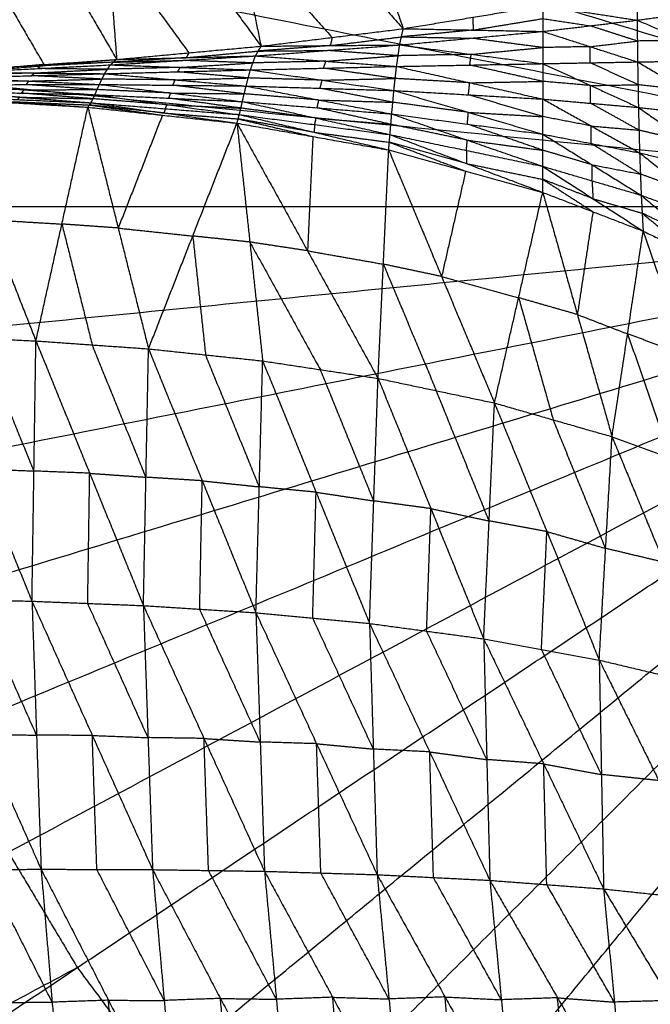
# Model space of a CAD drawing. Header units: millimetres. Extents: x -106 to 110, y -96 to 120.
# Tile 556 of 656: x -9.82 to -3.69, y 4.19 to 13.77. Entities that reach past the tile are written whole.
import ezdxf

# ---------------------------------------------------------------- set-up
doc = ezdxf.new("R2010")
doc.units = ezdxf.units.MM
doc.header["$MEASUREMENT"] = 0
doc.layers.add('Default', color=7, linetype='Continuous', true_color=0x000000)

msp = doc.modelspace()

# ---------------------------------------------------------------- linework, layer by layer
at = {"layer": 'Default'}
for points in [[(-5.9183, 37.4625, 3.7488), (-2.0496, 24.7089, 3.7354), (1.8192, 11.9553, 3.7219)], [(-8.3812, 36.5813, 3.7488), (-3.281, 24.2683, 3.7354), (1.8192, 11.9553, 3.7219)], [(-10.7459, 35.4629, 3.7488), (-4.4634, 23.7091, 3.7354), (1.8192, 11.9553, 3.7219)], [(-12.9895, 34.1181, 3.7488), (-5.5852, 23.0367, 3.7354), (1.8192, 11.9553, 3.7219)], [(-15.0905, 32.5599, 3.7488), (-6.6357, 22.2576, 3.7354), (1.8192, 11.9553, 3.7219)], [(-17.0287, 30.8032, 3.7488), (-7.6048, 21.3793, 3.7354), (1.8192, 11.9553, 3.7219)], [(-18.7854, 28.865, 3.7488), (-8.4831, 20.4102, 3.7354), (1.8192, 11.9553, 3.7219)], [(-20.3436, 26.764, 3.7488), (-9.2622, 19.3597, 3.7354), (1.8192, 11.9553, 3.7219)], [(-21.6884, 24.5204, 3.7488), (-9.9346, 18.2379, 3.7354), (1.8192, 11.9553, 3.7219)], [(-22.8068, 22.1557, 3.7488), (-10.4938, 17.0555, 3.7354), (1.8192, 11.9553, 3.7219)], [(-23.688, 19.6929, 3.7488), (-10.9344, 15.8241, 3.7354), (1.8192, 11.9553, 3.7219)], [(-24.3236, 17.1555, 3.7488), (-11.2522, 14.5554, 3.7354), (1.8192, 11.9553, 3.7219)], [(-6.8325, 15.8548, -1.6802), (-6.4634, 14.7693, -0.841), (-6.0942, 13.6838, -0.0017)], [(-7.9425, 15.7625, -1.7291), (-7.7094, 14.6382, -0.8651), (-7.4763, 13.5138, -0.001)], [(-7.9425, 15.7625, -1.7291), (-7.0184, 14.7231, -0.8654), (-6.0942, 13.6838, -0.0017)], [(-10.1801, 15.6186, -1.7966), (-9.5299, 14.5015, -0.8984), (-8.8798, 13.3844, -0.0002)], [(-9.0593, 15.685, -1.7677), (-8.9695, 14.5347, -0.8839), (-8.8798, 13.3844, -0.0002)], [(-9.0593, 15.685, -1.7677), (-8.2678, 14.5994, -0.8844), (-7.4763, 13.5138, -0.001)], [(-24.7074, 14.568, 3.7488), (-11.4441, 13.2617, 3.7354), (1.8192, 11.9553, 3.7219)], [(-7.7094, 14.6382, -0.8651), (-7.2473, 14.1185, -0.4332), (-6.7853, 13.5988, -0.0014)], [(-8.9695, 14.5347, -0.8839), (-8.5738, 13.9919, -0.4423), (-8.178, 13.4491, -0.0006)], [(-10.2377, 14.4518, -0.8979), (-9.9126, 13.8933, -0.4488), (-9.5875, 13.3347, 0.0003)], [(-3.8203, 14.0988, -0.0026), (-3.8201, 13.9329, -0.1954), (-3.8199, 13.767, -0.3882)], [(-6.0942, 13.6838, -0.0017), (-5.416, 13.7953, -0.002), (-4.7378, 13.9068, -0.0023)], [(-4.7378, 13.9068, -0.0023), (-4.7374, 13.782, -0.1597), (-4.737, 13.6572, -0.3171)], [(-4.7378, 13.9068, -0.0023), (-4.2788, 13.8369, -0.1952), (-3.8199, 13.767, -0.3882)], [(-3.8199, 13.767, -0.3882), (-3.3645, 13.8295, -0.4272), (-2.9092, 13.8919, -0.4663)], [(-5.416, 13.7953, -0.002), (-5.4158, 13.7329, -0.0807), (-5.4156, 13.6705, -0.1594)], [(-5.4156, 13.6705, -0.1594), (-5.0765, 13.7262, -0.1596), (-4.7374, 13.782, -0.1597)], [(-4.7374, 13.782, -0.1597), (-4.5079, 13.7471, -0.2562), (-4.2784, 13.7121, -0.3527)], [(-4.737, 13.6572, -0.3171), (-4.2784, 13.7121, -0.3527), (-3.8199, 13.767, -0.3882)], [(-3.8178, 13.5639, -0.5034), (-4.0481, 13.638, -0.428), (-4.2784, 13.7121, -0.3527)], [(-3.8199, 13.767, -0.3882), (-3.8178, 13.5639, -0.5034), (-3.8157, 13.3608, -0.6186)], [(-3.8199, 13.767, -0.3882), (-3.3576, 13.5706, -0.5635), (-2.8954, 13.3741, -0.7389)], [(-7.4763, 13.5138, -0.001), (-6.7853, 13.5988, -0.0014), (-6.0942, 13.6838, -0.0017)], [(-6.8025, 13.5196, -0.1107), (-6.457, 13.5621, -0.1109), (-6.1115, 13.6046, -0.1111)], [(-6.1288, 13.5255, -0.2204), (-6.1115, 13.6046, -0.1111), (-6.0942, 13.6838, -0.0017)], [(-6.1288, 13.5255, -0.2204), (-5.4329, 13.5913, -0.2688), (-4.737, 13.6572, -0.3171)], [(-5.4156, 13.6705, -0.1594), (-5.7636, 13.6376, -0.1353), (-6.1115, 13.6046, -0.1111)], [(-6.1115, 13.6046, -0.1111), (-5.7722, 13.598, -0.1899), (-5.4329, 13.5913, -0.2688)], [(-6.0942, 13.6838, -0.0017), (-5.4156, 13.6705, -0.1594), (-4.737, 13.6572, -0.3171)], [(-4.737, 13.6572, -0.3171), (-4.7368, 13.5005, -0.4131), (-4.7365, 13.3438, -0.5091)], [(-4.737, 13.6572, -0.3171), (-4.2764, 13.509, -0.4679), (-3.8157, 13.3608, -0.6186)], [(-8.8798, 13.3844, -0.0002), (-8.178, 13.4491, -0.0006), (-7.4763, 13.5138, -0.001)], [(-7.5313, 13.4189, -0.1421), (-6.83, 13.4722, -0.1813), (-6.1288, 13.5255, -0.2204)], [(-7.5313, 13.4189, -0.1421), (-7.5038, 13.4664, -0.0716), (-7.4763, 13.5138, -0.001)], [(-6.8025, 13.5196, -0.1107), (-7.1532, 13.493, -0.0912), (-7.5038, 13.4664, -0.0716)], [(-7.4763, 13.5138, -0.001), (-6.8025, 13.5196, -0.1107), (-6.1288, 13.5255, -0.2204)], [(-6.7853, 13.5988, -0.0014), (-6.7939, 13.5592, -0.0561), (-6.8025, 13.5196, -0.1107)], [(-6.1589, 13.3166, -0.3594), (-6.1438, 13.421, -0.2899), (-6.1288, 13.5255, -0.2204)], [(-6.1288, 13.5255, -0.2204), (-5.4327, 13.4346, -0.3647), (-4.7365, 13.3438, -0.5091)], [(-4.7368, 13.5005, -0.4131), (-5.0848, 13.5459, -0.3409), (-5.4329, 13.5913, -0.2688)], [(-4.2764, 13.509, -0.4679), (-4.5066, 13.5048, -0.4405), (-4.7368, 13.5005, -0.4131)], [(-4.2764, 13.509, -0.4679), (-4.0471, 13.5365, -0.4856), (-3.8178, 13.5639, -0.5034)], [(-4.2761, 13.3523, -0.5638), (-4.2762, 13.4307, -0.5158), (-4.2764, 13.509, -0.4679)], [(-3.3576, 13.5706, -0.5635), (-3.5877, 13.5673, -0.5335), (-3.8178, 13.5639, -0.5034)], [(-8.9422, 13.3319, -0.0829), (-8.2368, 13.3754, -0.1125), (-7.5313, 13.4189, -0.1421)], [(-8.8798, 13.3844, -0.0002), (-8.2055, 13.4017, -0.0711), (-7.5313, 13.4189, -0.1421)], [(-8.2055, 13.4017, -0.0711), (-7.8547, 13.434, -0.0714), (-7.5038, 13.4664, -0.0716)], [(-8.178, 13.4491, -0.0006), (-8.1918, 13.4254, -0.0359), (-8.2055, 13.4017, -0.0711)], [(-7.58, 13.2831, -0.2378), (-7.5557, 13.351, -0.19), (-7.5313, 13.4189, -0.1421)], [(-7.5313, 13.4189, -0.1421), (-6.8451, 13.3677, -0.2507), (-6.1589, 13.3166, -0.3594)], [(-7.5038, 13.4664, -0.0716), (-7.1669, 13.4693, -0.1264), (-6.83, 13.4722, -0.1813)], [(-6.8451, 13.3677, -0.2507), (-6.4945, 13.3944, -0.2703), (-6.1438, 13.421, -0.2899)], [(-6.1438, 13.421, -0.2899), (-6.4869, 13.4466, -0.2356), (-6.83, 13.4722, -0.1813)], [(-5.4327, 13.4346, -0.3647), (-5.7883, 13.4278, -0.3273), (-6.1438, 13.421, -0.2899)], [(-5.4477, 13.3302, -0.4342), (-5.4402, 13.3824, -0.3995), (-5.4327, 13.4346, -0.3647)], [(-5.4327, 13.4346, -0.3647), (-5.0847, 13.4676, -0.3889), (-4.7368, 13.5005, -0.4131)], [(-10.3601, 13.2596, -0.0418), (-9.6199, 13.322, -0.021), (-8.8798, 13.3844, -0.0002)], [(-10.3601, 13.2596, -0.0418), (-9.6512, 13.2957, -0.0624), (-8.9422, 13.3319, -0.0829)], [(-9.5875, 13.3347, 0.0003), (-9.9576, 13.3035, -0.0101), (-10.3277, 13.2723, -0.0205)], [(-10.2953, 13.285, 0.0008), (-9.5875, 13.3347, 0.0003), (-8.8798, 13.3844, -0.0002)], [(-9.6199, 13.322, -0.021), (-9.6356, 13.3089, -0.0417), (-9.6512, 13.2957, -0.0624)], [(-8.911, 13.3582, -0.0415), (-9.2655, 13.3401, -0.0313), (-9.6199, 13.322, -0.021)], [(-9.6199, 13.322, -0.021), (-9.6037, 13.3284, -0.0103), (-9.5875, 13.3347, 0.0003)], [(-8.9985, 13.246, -0.1457), (-8.9703, 13.2889, -0.1143), (-8.9422, 13.3319, -0.0829)], [(-8.9422, 13.3319, -0.0829), (-8.911, 13.3582, -0.0415), (-8.8798, 13.3844, -0.0002)], [(-8.9422, 13.3319, -0.0829), (-8.2611, 13.3075, -0.1604), (-7.58, 13.2831, -0.2378)], [(-8.2055, 13.4017, -0.0711), (-8.5583, 13.3799, -0.0563), (-8.911, 13.3582, -0.0415)], [(-8.911, 13.3582, -0.0415), (-8.5739, 13.3668, -0.077), (-8.2368, 13.3754, -0.1125)], [(-8.2611, 13.3075, -0.1604), (-7.9084, 13.3292, -0.1752), (-7.5557, 13.351, -0.19)], [(-7.5557, 13.351, -0.19), (-7.8962, 13.3632, -0.1512), (-8.2368, 13.3754, -0.1125)], [(-7.58, 13.2831, -0.2378), (-6.8695, 13.2998, -0.2986), (-6.1589, 13.3166, -0.3594)], [(-6.8451, 13.3677, -0.2507), (-7.2004, 13.3594, -0.2204), (-7.5557, 13.351, -0.19)], [(-6.8695, 13.2998, -0.2986), (-6.8573, 13.3338, -0.2747), (-6.8451, 13.3677, -0.2507)], [(-6.1847, 13.0826, -0.3926), (-6.1718, 13.1996, -0.376), (-6.1589, 13.3166, -0.3594)], [(-6.1589, 13.3166, -0.3594), (-5.4477, 13.3302, -0.4342), (-4.7365, 13.3438, -0.5091)], [(-6.1589, 13.3166, -0.3594), (-5.4477, 13.1578, -0.4578), (-4.7364, 12.999, -0.5562)], [(-4.7365, 13.1714, -0.5326), (-5.0921, 13.2508, -0.4834), (-5.4477, 13.3302, -0.4342)], [(-4.7365, 13.3438, -0.5091), (-4.2761, 13.3523, -0.5638), (-3.8157, 13.3608, -0.6186)], [(-4.7365, 13.3438, -0.5091), (-4.7365, 13.1714, -0.5326), (-4.7364, 12.999, -0.5562)], [(-4.7365, 13.3438, -0.5091), (-4.2721, 13.1309, -0.5923), (-3.8077, 12.9179, -0.6756)], [(-3.8117, 13.1393, -0.6471), (-4.0439, 13.2458, -0.6055), (-4.2761, 13.3523, -0.5638)], [(-3.8157, 13.3608, -0.6186), (-3.3555, 13.3675, -0.6787), (-2.8954, 13.3741, -0.7389)], [(-3.8157, 13.3608, -0.6186), (-3.8117, 13.1393, -0.6471), (-3.8077, 12.9179, -0.6756)], [(-3.8157, 13.3608, -0.6186), (-3.3467, 13.0871, -0.7127), (-2.8778, 12.8134, -0.8068)], [(-10.4187, 13.2069, -0.0816), (-9.7086, 13.2264, -0.1136), (-8.9985, 13.246, -0.1457)], [(-9.6793, 13.2528, -0.0938), (-10.0344, 13.243, -0.0777), (-10.3894, 13.2333, -0.0617)], [(-10.3601, 13.2596, -0.0418), (-9.6793, 13.2528, -0.0938), (-8.9985, 13.246, -0.1457)], [(-9.7086, 13.2264, -0.1136), (-9.6939, 13.2396, -0.1037), (-9.6793, 13.2528, -0.0938)], [(-9.0234, 13.1937, -0.1525), (-9.366, 13.2101, -0.1331), (-9.7086, 13.2264, -0.1136)], [(-9.6793, 13.2528, -0.0938), (-9.3248, 13.2709, -0.104), (-8.9703, 13.2889, -0.1143)], [(-8.9703, 13.2889, -0.1143), (-9.3108, 13.2923, -0.0883), (-9.6512, 13.2957, -0.0624)], [(-9.0484, 13.1415, -0.1592), (-9.0234, 13.1937, -0.1525), (-8.9985, 13.246, -0.1457)], [(-8.9985, 13.246, -0.1457), (-8.2892, 13.2645, -0.1918), (-7.58, 13.2831, -0.2378)], [(-8.9985, 13.246, -0.1457), (-8.3104, 13.186, -0.2027), (-7.6222, 13.1261, -0.2598)], [(-8.2611, 13.3075, -0.1604), (-8.6157, 13.2982, -0.1373), (-8.9703, 13.2889, -0.1143)], [(-8.2892, 13.2645, -0.1918), (-8.2752, 13.286, -0.1761), (-8.2611, 13.3075, -0.1604)], [(-7.6011, 13.2046, -0.2488), (-7.9452, 13.2346, -0.2203), (-8.2892, 13.2645, -0.1918)], [(-7.6222, 13.1261, -0.2598), (-7.6011, 13.2046, -0.2488), (-7.58, 13.2831, -0.2378)], [(-7.58, 13.2831, -0.2378), (-6.8823, 13.1828, -0.3152), (-6.1847, 13.0826, -0.3926)], [(-6.1718, 13.1996, -0.376), (-6.5206, 13.2497, -0.3373), (-6.8695, 13.2998, -0.2986)], [(-10.471, 13.1379, -0.0895), (-9.7597, 13.1397, -0.1244), (-9.0484, 13.1415, -0.1592)], [(-10.471, 13.1379, -0.0895), (-9.7815, 13.0897, -0.1144), (-9.0919, 13.0415, -0.1392)], [(-9.7336, 13.1742, -0.1204), (-10.0892, 13.1733, -0.103), (-10.4449, 13.1724, -0.0856)], [(-10.4187, 13.2069, -0.0816), (-9.7336, 13.1742, -0.1204), (-9.0484, 13.1415, -0.1592)], [(-9.7597, 13.1397, -0.1244), (-9.7466, 13.157, -0.1224), (-9.7336, 13.1742, -0.1204)], [(-9.0702, 13.0915, -0.1492), (-9.4149, 13.1156, -0.1368), (-9.7597, 13.1397, -0.1244)], [(-9.7336, 13.1742, -0.1204), (-9.3785, 13.184, -0.1364), (-9.0234, 13.1937, -0.1525)], [(-9.0919, 13.0415, -0.1392), (-9.0702, 13.0915, -0.1492), (-9.0484, 13.1415, -0.1592)], [(-9.0484, 13.1415, -0.1592), (-8.3532, 13.058, -0.1944), (-7.658, 12.9745, -0.2295)], [(-9.0484, 13.1415, -0.1592), (-8.3353, 13.1338, -0.2095), (-7.6222, 13.1261, -0.2598)], [(-8.3104, 13.186, -0.2027), (-8.6669, 13.1899, -0.1776), (-9.0234, 13.1937, -0.1525)], [(-8.3353, 13.1338, -0.2095), (-8.3228, 13.1599, -0.2061), (-8.3104, 13.186, -0.2027)], [(-7.6401, 13.0503, -0.2446), (-7.9877, 13.092, -0.2271), (-8.3353, 13.1338, -0.2095)], [(-8.3104, 13.186, -0.2027), (-7.9557, 13.1953, -0.2258), (-7.6011, 13.2046, -0.2488)], [(-7.658, 12.9745, -0.2295), (-7.6401, 13.0503, -0.2446), (-7.6222, 13.1261, -0.2598)], [(-7.6222, 13.1261, -0.2598), (-6.9141, 12.9901, -0.3042), (-6.206, 12.854, -0.3487)], [(-7.6222, 13.1261, -0.2598), (-6.9035, 13.1043, -0.3262), (-6.1847, 13.0826, -0.3926)], [(-6.8823, 13.1828, -0.3152), (-7.2417, 13.1937, -0.282), (-7.6011, 13.2046, -0.2488)], [(-6.9035, 13.1043, -0.3262), (-6.8929, 13.1436, -0.3207), (-6.8823, 13.1828, -0.3152)], [(-6.8823, 13.1828, -0.3152), (-6.5271, 13.1912, -0.3456), (-6.1718, 13.1996, -0.376)], [(-5.4477, 13.1578, -0.4578), (-5.8097, 13.1787, -0.4169), (-6.1718, 13.1996, -0.376)], [(-5.4605, 13.0408, -0.4744), (-5.4541, 13.0993, -0.4661), (-5.4477, 13.1578, -0.4578)], [(-5.4477, 13.1578, -0.4578), (-5.0921, 13.1646, -0.4952), (-4.7365, 13.1714, -0.5326)], [(-4.2721, 13.1309, -0.5923), (-4.5043, 13.1511, -0.5625), (-4.7365, 13.1714, -0.5326)], [(-4.2721, 13.1309, -0.5923), (-4.0419, 13.1351, -0.6197), (-3.8117, 13.1393, -0.6471)], [(-4.2721, 12.9584, -0.6159), (-4.2721, 13.0446, -0.6041), (-4.2721, 13.1309, -0.5923)], [(-3.3467, 13.0871, -0.7127), (-3.5792, 13.1132, -0.6799), (-3.8117, 13.1393, -0.6471)], [(-9.8231, 13.0177, -0.078), (-10.1799, 13.0332, -0.068), (-10.5367, 13.0486, -0.0581)], [(-10.5169, 13.0724, -0.0767), (-9.8231, 13.0177, -0.078), (-9.1292, 12.963, -0.0792)], [(-10.5169, 13.0724, -0.0767), (-9.8044, 13.057, -0.108), (-9.0919, 13.0415, -0.1392)], [(-9.7815, 13.0897, -0.1144), (-10.1377, 13.0975, -0.0988), (-10.494, 13.1052, -0.0831)], [(-9.8044, 13.057, -0.108), (-9.793, 13.0734, -0.1112), (-9.7815, 13.0897, -0.1144)], [(-9.1106, 13.0023, -0.1092), (-9.4575, 13.0296, -0.1086), (-9.8044, 13.057, -0.108)], [(-9.7815, 13.0897, -0.1144), (-9.4258, 13.0906, -0.1318), (-9.0702, 13.0915, -0.1492)], [(-9.1292, 12.963, -0.0792), (-9.1106, 13.0023, -0.1092), (-9.0919, 13.0415, -0.1392)], [(-9.0919, 13.0415, -0.1392), (-8.3897, 12.9447, -0.1381), (-7.6874, 12.8479, -0.1369)], [(-9.0919, 13.0415, -0.1392), (-8.375, 13.008, -0.1844), (-7.658, 12.9745, -0.2295)], [(-8.3532, 13.058, -0.1944), (-8.7117, 13.0747, -0.1718), (-9.0702, 13.0915, -0.1492)], [(-8.375, 13.008, -0.1844), (-8.3641, 13.033, -0.1894), (-8.3532, 13.058, -0.1944)], [(-8.3532, 13.058, -0.1944), (-7.9967, 13.0541, -0.2195), (-7.6401, 13.0503, -0.2446)], [(-6.9141, 12.9901, -0.3042), (-7.2771, 13.0202, -0.2744), (-7.6401, 13.0503, -0.2446)], [(-6.1954, 12.9683, -0.3706), (-6.5494, 13.0363, -0.3484), (-6.9035, 13.1043, -0.3262)], [(-6.206, 12.854, -0.3487), (-6.1954, 12.9683, -0.3706), (-6.1847, 13.0826, -0.3926)], [(-6.1847, 13.0826, -0.3926), (-5.4606, 12.8701, -0.4441), (-4.7365, 12.6575, -0.4957)], [(-6.1847, 13.0826, -0.3926), (-5.4605, 13.0408, -0.4744), (-4.7364, 12.999, -0.5562)], [(-4.7365, 12.8282, -0.5259), (-5.0985, 12.9345, -0.5001), (-5.4605, 13.0408, -0.4744)], [(-10.59, 13.0055, 0.0001), (-10.1277, 11.8262, -0.9124), (-9.6654, 10.6468, -1.825)], [(-10.59, 13.0055, 0.0001), (-9.8751, 12.9627, -0.0004), (-9.1603, 12.92, -0.0009)], [(-10.5566, 13.0248, -0.0394), (-9.8584, 12.9724, -0.0202), (-9.1603, 12.92, -0.0009)], [(-10.5566, 13.0248, -0.0394), (-9.8429, 12.9939, -0.0593), (-9.1292, 12.963, -0.0792)], [(-9.8584, 12.9724, -0.0202), (-9.5016, 12.9569, -0.0301), (-9.1447, 12.9415, -0.0401)], [(-9.8429, 12.9939, -0.0593), (-9.833, 13.0058, -0.0687), (-9.8231, 13.0177, -0.078)], [(-9.8231, 13.0177, -0.078), (-9.4668, 13.01, -0.0936), (-9.1106, 13.0023, -0.1092)], [(-9.1603, 12.92, -0.0009), (-9.1447, 12.9415, -0.0401), (-9.1292, 12.963, -0.0792)], [(-9.1447, 12.9415, -0.0401), (-8.7901, 12.8919, -0.0207), (-8.4354, 12.8423, -0.0014)], [(-8.4198, 12.8638, -0.0406), (-8.7823, 12.9027, -0.0403), (-9.1447, 12.9415, -0.0401)], [(-9.1292, 12.963, -0.0792), (-8.4198, 12.8638, -0.0406), (-7.7105, 12.7647, -0.0019)], [(-9.1292, 12.963, -0.0792), (-8.4083, 12.9054, -0.108), (-7.6874, 12.8479, -0.1369)], [(-8.3897, 12.9447, -0.1381), (-8.7501, 12.9735, -0.1236), (-9.1106, 13.0023, -0.1092)], [(-8.4083, 12.9054, -0.108), (-8.399, 12.9251, -0.123), (-8.3897, 12.9447, -0.1381)], [(-8.3897, 12.9447, -0.1381), (-8.0312, 12.9279, -0.1606), (-7.6727, 12.9112, -0.1832)], [(-7.6727, 12.9112, -0.1832), (-8.0238, 12.9596, -0.1838), (-8.375, 13.008, -0.1844)], [(-7.6874, 12.8479, -0.1369), (-7.6727, 12.9112, -0.1832), (-7.658, 12.9745, -0.2295)], [(-7.658, 12.9745, -0.2295), (-6.9405, 12.8139, -0.2213), (-6.223, 12.6534, -0.2132)], [(-7.658, 12.9745, -0.2295), (-6.932, 12.9143, -0.2891), (-6.206, 12.854, -0.3487)], [(-6.932, 12.9143, -0.2891), (-6.9231, 12.9522, -0.2967), (-6.9141, 12.9901, -0.3042)], [(-6.9141, 12.9901, -0.3042), (-6.5547, 12.9792, -0.3374), (-6.1954, 12.9683, -0.3706)], [(-5.4606, 12.8701, -0.4441), (-5.828, 12.9192, -0.4074), (-6.1954, 12.9683, -0.3706)], [(-4.7365, 12.6575, -0.4957), (-4.7365, 12.8282, -0.5259), (-4.7364, 12.999, -0.5562)], [(-4.7364, 12.999, -0.5562), (-4.2721, 12.9584, -0.6159), (-3.8077, 12.9179, -0.6756)], [(-4.7364, 12.999, -0.5562), (-4.2662, 12.7376, -0.5796), (-3.7961, 12.4762, -0.6031)], [(-3.8019, 12.6971, -0.6394), (-4.037, 12.8277, -0.6276), (-4.2721, 12.9584, -0.6159)], [(-9.6654, 10.6468, -1.825), (-9.4128, 11.7834, -0.913), (-9.1603, 12.92, -0.0009)], [(-9.1603, 12.92, -0.0009), (-8.8655, 11.7447, -0.8923), (-8.5708, 10.5695, -1.7838)], [(-9.1603, 12.92, -0.0009), (-8.4354, 12.8423, -0.0014), (-7.7105, 12.7647, -0.0019)], [(-8.4354, 12.8423, -0.0014), (-8.6504, 12.2935, -0.4469), (-8.8655, 11.7447, -0.8923)], [(-8.4083, 12.9054, -0.108), (-8.4141, 12.8846, -0.0743), (-8.4198, 12.8638, -0.0406)], [(-8.4198, 12.8638, -0.0406), (-8.0594, 12.835, -0.055), (-7.6989, 12.8063, -0.0694)], [(-7.7105, 12.7647, -0.0019), (-7.6989, 12.8063, -0.0694), (-7.6874, 12.8479, -0.1369)], [(-7.6874, 12.8479, -0.1369), (-6.9615, 12.6761, -0.0698), (-6.2356, 12.5043, -0.0027)], [(-7.6874, 12.8479, -0.1369), (-6.9552, 12.7506, -0.175), (-6.223, 12.6534, -0.2132)], [(-6.9405, 12.8139, -0.2213), (-7.3066, 12.8626, -0.2023), (-7.6727, 12.9112, -0.1832)], [(-6.2145, 12.7537, -0.2809), (-6.5733, 12.834, -0.285), (-6.932, 12.9143, -0.2891)], [(-6.223, 12.6534, -0.2132), (-6.2145, 12.7537, -0.2809), (-6.206, 12.854, -0.3487)], [(-6.206, 12.854, -0.3487), (-5.4715, 12.5996, -0.3281), (-4.737, 12.3451, -0.3075)], [(-6.206, 12.854, -0.3487), (-5.4713, 12.7558, -0.4222), (-4.7365, 12.6575, -0.4957)], [(-5.4713, 12.7558, -0.4222), (-5.4659, 12.8129, -0.4332), (-5.4606, 12.8701, -0.4441)], [(-5.4606, 12.8701, -0.4441), (-5.0985, 12.8491, -0.485), (-4.7365, 12.8282, -0.5259)], [(-3.8077, 12.9179, -0.6756), (-3.8019, 12.6971, -0.6394), (-3.7961, 12.4762, -0.6031)], [(-3.8077, 12.9179, -0.6756), (-3.3427, 12.8656, -0.7412), (-2.8778, 12.8134, -0.8068)], [(-3.8077, 12.9179, -0.6756), (-3.3321, 12.5846, -0.6984), (-2.8565, 12.2514, -0.7212)], [(-8.5708, 10.5695, -1.7838), (-8.1406, 11.6671, -0.8928), (-7.7105, 12.7647, -0.0019)], [(-7.7105, 12.7647, -0.0019), (-7.5857, 11.6085, -0.867), (-7.4609, 10.4523, -1.732)], [(-7.7105, 12.7647, -0.0019), (-7.0246, 11.5235, -0.836), (-6.3388, 10.2822, -1.67)], [(-7.7105, 12.7647, -0.0019), (-6.973, 12.6345, -0.0023), (-6.2356, 12.5043, -0.0027)], [(-7.6989, 12.8063, -0.0694), (-7.336, 12.7204, -0.0358), (-6.973, 12.6345, -0.0023)], [(-6.9615, 12.6761, -0.0698), (-7.3302, 12.7412, -0.0696), (-7.6989, 12.8063, -0.0694)], [(-6.9552, 12.7506, -0.175), (-6.9584, 12.7134, -0.1224), (-6.9615, 12.6761, -0.0698)], [(-6.9552, 12.7506, -0.175), (-6.9478, 12.7823, -0.1982), (-6.9405, 12.8139, -0.2213)], [(-6.9405, 12.8139, -0.2213), (-6.5775, 12.7838, -0.2511), (-6.2145, 12.7537, -0.2809)], [(-5.4715, 12.5996, -0.3281), (-5.843, 12.6767, -0.3045), (-6.2145, 12.7537, -0.2809)], [(-4.7368, 12.5013, -0.4016), (-5.104, 12.6286, -0.4119), (-5.4713, 12.7558, -0.4222)], [(-4.2662, 12.7376, -0.5796), (-4.5013, 12.7829, -0.5528), (-4.7365, 12.8282, -0.5259)], [(-6.9615, 12.6761, -0.0698), (-6.5954, 12.6275, -0.0889), (-6.2293, 12.5789, -0.1079)], [(-6.2356, 12.5043, -0.0027), (-6.2293, 12.5789, -0.1079), (-6.223, 12.6534, -0.2132)], [(-6.223, 12.6534, -0.2132), (-5.4804, 12.3725, -0.1083), (-4.7378, 12.0915, -0.0034)], [(-6.223, 12.6534, -0.2132), (-5.48, 12.4993, -0.2603), (-4.737, 12.3451, -0.3075)], [(-4.737, 12.3451, -0.3075), (-4.7368, 12.5013, -0.4016), (-4.7365, 12.6575, -0.4957)], [(-4.7365, 12.6575, -0.4957), (-4.2663, 12.5669, -0.5494), (-3.7961, 12.4762, -0.6031)], [(-4.7365, 12.6575, -0.4957), (-4.2586, 12.3606, -0.4361), (-3.7806, 12.0637, -0.3766)], [(-4.2663, 12.5669, -0.5494), (-4.2663, 12.6522, -0.5645), (-4.2662, 12.7376, -0.5796)], [(-4.2662, 12.7376, -0.5796), (-4.0341, 12.7173, -0.6095), (-3.8019, 12.6971, -0.6394)], [(-3.3321, 12.5846, -0.6984), (-3.567, 12.6408, -0.6689), (-3.8019, 12.6971, -0.6394)], [(-6.973, 12.6345, -0.0023), (-6.9988, 12.079, -0.4191), (-7.0246, 11.5235, -0.836)], [(-6.2293, 12.5789, -0.1079), (-5.858, 12.4384, -0.0555), (-5.4867, 12.2979, -0.003)], [(-5.4804, 12.3725, -0.1083), (-5.8549, 12.4757, -0.1081), (-6.2293, 12.5789, -0.1079)], [(-5.48, 12.4993, -0.2603), (-5.4758, 12.5494, -0.2942), (-5.4715, 12.5996, -0.3281)], [(-5.4715, 12.5996, -0.3281), (-5.1041, 12.5504, -0.3648), (-4.7368, 12.5013, -0.4016)], [(-3.7883, 12.27, -0.4899), (-4.0273, 12.4184, -0.5196), (-4.2663, 12.5669, -0.5494)], [(-6.3388, 10.2822, -1.67), (-6.2872, 11.3933, -0.8364), (-6.2356, 12.5043, -0.0027)], [(-6.2356, 12.5043, -0.0027), (-5.7212, 11.2735, -0.8005), (-5.2067, 10.0427, -1.5984)], [(-6.2356, 12.5043, -0.0027), (-5.4867, 12.2979, -0.003), (-4.7378, 12.0915, -0.0034)], [(-5.48, 12.4993, -0.2603), (-5.4802, 12.4359, -0.1843), (-5.4804, 12.3725, -0.1083)], [(-4.2586, 12.3606, -0.4361), (-4.4977, 12.431, -0.4188), (-4.7368, 12.5013, -0.4016)], [(-3.7961, 12.4762, -0.6031), (-3.7883, 12.27, -0.4899), (-3.7806, 12.0637, -0.3766)], [(-3.7961, 12.4762, -0.6031), (-3.3263, 12.3638, -0.6621), (-2.8565, 12.2514, -0.7212)], [(-3.7961, 12.4762, -0.6031), (-3.3138, 12.0972, -0.5279), (-2.8315, 11.7181, -0.4526)], [(-5.4804, 12.3725, -0.1083), (-5.1089, 12.2954, -0.1318), (-4.7374, 12.2183, -0.1554)], [(-4.2588, 12.2044, -0.342), (-4.2587, 12.2825, -0.3891), (-4.2586, 12.3606, -0.4361)], [(-4.2586, 12.3606, -0.4361), (-4.0234, 12.3153, -0.463), (-3.7883, 12.27, -0.4899)], [(-5.4867, 12.2979, -0.003), (-5.6039, 11.7857, -0.4018), (-5.7212, 11.2735, -0.8005)], [(-4.7378, 12.0915, -0.0034), (-4.7374, 12.2183, -0.1554), (-4.737, 12.3451, -0.3075)], [(-4.737, 12.3451, -0.3075), (-4.2588, 12.2044, -0.342), (-3.7806, 12.0637, -0.3766)], [(-4.737, 12.3451, -0.3075), (-4.2492, 12.03, -0.1556), (-3.7614, 11.7149, -0.0037)], [(-3.3138, 12.0972, -0.5279), (-3.551, 12.1836, -0.5089), (-3.7883, 12.27, -0.4899)], [(-4.7374, 12.2183, -0.1554), (-4.4935, 12.0607, -0.0795), (-4.2496, 11.9032, -0.0035)], [(-4.2492, 12.03, -0.1556), (-4.4933, 12.1241, -0.1555), (-4.7374, 12.2183, -0.1554)], [(-4.2588, 12.2044, -0.342), (-4.254, 12.1172, -0.2488), (-4.2492, 12.03, -0.1556)], [(-5.2067, 10.0427, -1.5984), (-4.9722, 11.0671, -0.8009), (-4.7378, 12.0915, -0.0034)], [(-4.7378, 12.0915, -0.0034), (-4.401, 10.9033, -0.76), (-4.0641, 9.715, -1.5166)], [(-4.7378, 12.0915, -0.0034), (-4.2496, 11.9032, -0.0035), (-3.7614, 11.7149, -0.0037)], [(-4.2492, 12.03, -0.1556), (-4.0101, 11.9597, -0.1729), (-3.771, 11.8893, -0.1902)], [(-3.7806, 12.0637, -0.3766), (-3.771, 11.8893, -0.1902), (-3.7614, 11.7149, -0.0037)], [(-3.7806, 12.0637, -0.3766), (-3.306, 11.8909, -0.4146), (-2.8315, 11.7181, -0.4526)], [(-3.7806, 12.0637, -0.3766), (-3.2917, 11.6584, -0.1903), (-2.8027, 11.2531, -0.004)], [(-24.8357, 11.9553, 3.7488), (-11.5083, 11.9553, 3.7354), (1.8192, 11.9553, 3.7219)], [(-24.7074, 9.3427, 3.7488), (-11.4441, 10.649, 3.7354), (1.8192, 11.9553, 3.7219)], [(-24.3236, 6.7552, 3.7488), (-11.2522, 9.3553, 3.7354), (1.8192, 11.9553, 3.7219)], [(-23.688, 4.2178, 3.7488), (-10.9344, 8.0866, 3.7354), (1.8192, 11.9553, 3.7219)], [(-22.8068, 1.755, 3.7488), (-10.4938, 6.8552, 3.7354), (1.8192, 11.9553, 3.7219)], [(-21.6884, -0.6097, 3.7488), (-9.9346, 5.6728, 3.7354), (1.8192, 11.9553, 3.7219)], [(-20.3436, -2.8533, 3.7488), (-9.2622, 4.551, 3.7354), (1.8192, 11.9553, 3.7219)], [(-18.7854, -4.9543, 3.7488), (-8.4831, 3.5005, 3.7354), (1.8192, 11.9553, 3.7219)], [(-17.0287, -6.8925, 3.7488), (-7.6048, 2.5314, 3.7354), (1.8192, 11.9553, 3.7219)], [(-15.0905, -8.6492, 3.7488), (-6.6357, 1.6531, 3.7354), (1.8192, 11.9553, 3.7219)], [(-12.9895, -10.2074, 3.7488), (-5.5852, 0.874, 3.7354), (1.8192, 11.9553, 3.7219)], [(-10.7459, -11.5522, 3.7488), (-4.4634, 0.2016, 3.7354), (1.8192, 11.9553, 3.7219)], [(-8.3812, -12.6706, 3.7488), (-3.281, -0.3576, 3.7354), (1.8192, 11.9553, 3.7219)], [(-5.9183, -13.5518, 3.7488), (-2.0496, -0.7982, 3.7354), (1.8192, 11.9553, 3.7219)], [(-4.2496, 11.9032, -0.0035), (-4.3253, 11.4032, -0.3818), (-4.401, 10.9033, -0.76)], [(-3.771, 11.8893, -0.1902), (-3.5265, 11.6867, -0.097), (-3.2821, 11.484, -0.0039)], [(-3.2917, 11.6584, -0.1903), (-3.5313, 11.7739, -0.1902), (-3.771, 11.8893, -0.1902)], [(-10.1277, 11.8262, -0.9124), (-9.7702, 11.8048, -0.9127), (-9.4128, 11.7834, -0.913)], [(-9.4128, 11.7834, -0.913), (-9.2654, 11.1958, -1.3587), (-9.1181, 10.6082, -1.8044)], [(-8.8655, 11.7447, -0.8923), (-9.1392, 11.7641, -0.9027), (-9.4128, 11.7834, -0.913)], [(-8.8655, 11.7447, -0.8923), (-8.5031, 11.7059, -0.8926), (-8.1406, 11.6671, -0.8928)], [(-4.0641, 9.715, -1.5166), (-3.9128, 10.715, -0.7602), (-3.7614, 11.7149, -0.0037)], [(-3.7614, 11.7149, -0.0037), (-3.3414, 10.5043, -0.7143), (-2.9213, 9.2937, -1.4248)], [(-3.7614, 11.7149, -0.0037), (-3.2821, 11.484, -0.0039), (-2.8027, 11.2531, -0.004)], [(-8.1406, 11.6671, -0.8928), (-8.0782, 11.089, -1.3254), (-8.0158, 10.5109, -1.7579)], [(-7.5857, 11.6085, -0.867), (-7.8631, 11.6378, -0.8799), (-8.1406, 11.6671, -0.8928)], [(-7.5857, 11.6085, -0.867), (-7.2428, 10.9879, -1.284), (-6.8999, 10.3673, -1.701)], [(-7.0246, 11.5235, -0.836), (-7.3052, 11.566, -0.8515), (-7.5857, 11.6085, -0.867)], [(-7.0246, 11.5235, -0.836), (-6.6559, 11.4584, -0.8362), (-6.2872, 11.3933, -0.8364)], [(-6.2872, 11.3933, -0.8364), (-6.03, 10.7779, -1.2353), (-5.7728, 10.1625, -1.6342)], [(-5.7212, 11.2735, -0.8005), (-6.0042, 11.3334, -0.8184), (-6.2872, 11.3933, -0.8364)], [(-5.7212, 11.2735, -0.8005), (-5.3467, 11.1703, -0.8007), (-4.9722, 11.0671, -0.8009)], [(-4.9722, 11.0671, -0.8009), (-4.8038, 10.473, -1.1792), (-4.6354, 9.8789, -1.5575)], [(-4.401, 10.9033, -0.76), (-4.6866, 10.9852, -0.7804), (-4.9722, 11.0671, -0.8009)], [(-4.401, 10.9033, -0.76), (-4.1569, 10.8091, -0.7601), (-3.9128, 10.715, -0.7602)], [(-10.7538, 10.695, -1.8563), (-10.2287, 9.4051, -2.3326), (-9.7036, 8.1151, -2.8089)], [(-10.7538, 10.695, -1.8563), (-10.2096, 10.6709, -1.8407), (-9.6654, 10.6468, -1.825)], [(-9.6845, 9.381, -2.317), (-9.947, 10.0259, -2.0788), (-10.2096, 10.6709, -1.8407)], [(-9.7036, 8.1151, -2.8089), (-9.6845, 9.381, -2.317), (-9.6654, 10.6468, -1.825)], [(-9.6654, 10.6468, -1.825), (-9.1426, 9.3594, -2.2874), (-8.6199, 8.072, -2.7498)], [(-9.6654, 10.6468, -1.825), (-9.1181, 10.6082, -1.8044), (-8.5708, 10.5695, -1.7838)], [(-3.9128, 10.715, -0.7602), (-3.7027, 10.1097, -1.1154), (-3.4927, 9.5044, -1.4707)], [(-3.3414, 10.5043, -0.7143), (-3.6271, 10.6096, -0.7372), (-3.9128, 10.715, -0.7602)], [(-8.5953, 9.3208, -2.2668), (-8.8567, 9.9645, -2.0356), (-9.1181, 10.6082, -1.8044)], [(-8.6199, 8.072, -2.7498), (-8.5953, 9.3208, -2.2668), (-8.5708, 10.5695, -1.7838)], [(-8.5708, 10.5695, -1.7838), (-8.0486, 9.2861, -2.229), (-7.5263, 8.0027, -2.6743)], [(-8.5708, 10.5695, -1.7838), (-8.0158, 10.5109, -1.7579), (-7.4609, 10.4523, -1.732)], [(-7.4936, 9.2275, -2.2032), (-7.7547, 9.8692, -1.9805), (-8.0158, 10.5109, -1.7579)], [(-7.5263, 8.0027, -2.6743), (-7.4936, 9.2275, -2.2032), (-7.4609, 10.4523, -1.732)], [(-7.4609, 10.4523, -1.732), (-6.9414, 9.1754, -2.1573), (-6.4218, 7.8985, -2.5826)], [(-7.4609, 10.4523, -1.732), (-6.8999, 10.3673, -1.701), (-6.3388, 10.2822, -1.67)], [(-6.3803, 9.0904, -2.1263), (-6.6401, 9.7288, -1.9137), (-6.8999, 10.3673, -1.701)], [(-6.4218, 7.8985, -2.5826), (-6.3803, 9.0904, -2.1263), (-6.3388, 10.2822, -1.67)], [(-6.3388, 10.2822, -1.67), (-5.8252, 9.0157, -2.0728), (-5.3115, 7.7491, -2.4757)], [(-6.3388, 10.2822, -1.67), (-5.7728, 10.1625, -1.6342), (-5.2067, 10.0427, -1.5984)], [(-5.2591, 8.8959, -2.037), (-5.5159, 9.5292, -1.8356), (-5.7728, 10.1625, -1.6342)], [(-5.3115, 7.7491, -2.4757), (-5.2591, 8.8959, -2.037), (-5.2067, 10.0427, -1.5984)], [(-5.2067, 10.0427, -1.5984), (-4.6975, 8.7925, -1.9755), (-4.1884, 7.5423, -2.3527)], [(-5.2067, 10.0427, -1.5984), (-4.6354, 9.8789, -1.5575), (-4.0641, 9.715, -1.5166)], [(-4.1263, 8.6287, -1.9346), (-4.3808, 9.2538, -1.7461), (-4.6354, 9.8789, -1.5575)], [(-4.1884, 7.5423, -2.3527), (-4.1263, 8.6287, -1.9346), (-4.0641, 9.715, -1.5166)], [(-4.0641, 9.715, -1.5166), (-3.5604, 8.4936, -1.8652), (-3.0566, 7.2722, -2.2138)], [(-4.0641, 9.715, -1.5166), (-3.4927, 9.5044, -1.4707), (-2.9213, 9.2937, -1.4248)], [(-10.2287, 9.4051, -2.3326), (-9.9566, 9.393, -2.3248), (-9.6845, 9.381, -2.317)], [(-9.1426, 9.3594, -2.2874), (-9.4136, 9.3702, -2.3022), (-9.6845, 9.381, -2.317)], [(-9.1618, 8.0936, -2.7793), (-9.1522, 8.7265, -2.5334), (-9.1426, 9.3594, -2.2874)], [(-9.1426, 9.3594, -2.2874), (-8.869, 9.3401, -2.2771), (-8.5953, 9.3208, -2.2668)], [(-8.0486, 9.2861, -2.229), (-8.3219, 9.3034, -2.2479), (-8.5953, 9.3208, -2.2668)], [(-8.0731, 8.0374, -2.712), (-8.0608, 8.6617, -2.4705), (-8.0486, 9.2861, -2.229)], [(-8.0486, 9.2861, -2.229), (-7.7711, 9.2568, -2.2161), (-7.4936, 9.2275, -2.2032)], [(-6.9414, 9.1754, -2.1573), (-7.2175, 9.2014, -2.1802), (-7.4936, 9.2275, -2.2032)], [(-6.9741, 7.9506, -2.6284), (-6.9577, 8.563, -2.3929), (-6.9414, 9.1754, -2.1573)], [(-6.9414, 9.1754, -2.1573), (-6.6609, 9.1329, -2.1418), (-6.3803, 9.0904, -2.1263)], [(-5.8252, 9.0157, -2.0728), (-6.1027, 9.053, -2.0996), (-6.3803, 9.0904, -2.1263)], [(-5.8667, 7.8238, -2.5291), (-5.8459, 8.4197, -2.301), (-5.8252, 9.0157, -2.0728)], [(-5.8252, 9.0157, -2.0728), (-5.5421, 8.9558, -2.0549), (-5.2591, 8.8959, -2.037)], [(-4.6975, 8.7925, -1.9755), (-4.9783, 8.8442, -2.0063), (-5.2591, 8.8959, -2.037)], [(-4.75, 7.6457, -2.4142), (-4.7238, 8.2191, -2.1948), (-4.6975, 8.7925, -1.9755)], [(-4.6975, 8.7925, -1.9755), (-4.4119, 8.7106, -1.9551), (-4.1263, 8.6287, -1.9346)], [(-3.5604, 8.4936, -1.8652), (-3.8433, 8.5611, -1.8999), (-4.1263, 8.6287, -1.9346)], [(-10.7821, 8.1386, -2.8525), (-10.2429, 8.1268, -2.8307), (-9.7036, 8.1151, -2.8089)], [(-10.7821, 8.1386, -2.8525), (-10.1985, 6.8231, -2.9517), (-9.6149, 5.5076, -3.051)], [(-9.6593, 6.8114, -2.9299), (-9.9511, 7.4691, -2.8803), (-10.2429, 8.1268, -2.8307)], [(-9.7036, 8.1151, -2.8089), (-9.6593, 6.8114, -2.9299), (-9.6149, 5.5076, -3.051)], [(-9.7036, 8.1151, -2.8089), (-9.1618, 8.0936, -2.7793), (-8.6199, 8.072, -2.7498)], [(-9.7036, 8.1151, -2.8089), (-9.1174, 6.8095, -2.8995), (-8.5311, 5.5039, -2.9901)], [(-8.5755, 6.788, -2.8699), (-8.8686, 7.4408, -2.8246), (-9.1618, 8.0936, -2.7793)], [(-8.6199, 8.072, -2.7498), (-8.5755, 6.788, -2.8699), (-8.5311, 5.5039, -2.9901)], [(-8.6199, 8.072, -2.7498), (-8.0731, 8.0374, -2.712), (-7.5263, 8.0027, -2.6743)], [(-8.6199, 8.072, -2.7498), (-8.0314, 6.7799, -2.8304), (-7.4429, 5.4878, -2.9111)], [(-7.4846, 6.7453, -2.7927), (-7.7789, 7.3913, -2.7524), (-8.0731, 8.0374, -2.712)], [(-7.5263, 8.0027, -2.6743), (-7.4846, 6.7453, -2.7927), (-7.4429, 5.4878, -2.9111)], [(-7.5263, 8.0027, -2.6743), (-6.9741, 7.9506, -2.6284), (-6.4218, 7.8985, -2.5826)], [(-7.5263, 8.0027, -2.6743), (-6.937, 6.7287, -2.7442), (-6.3477, 5.4547, -2.8142)], [(-6.3848, 6.6766, -2.6984), (-6.6794, 7.3136, -2.6634), (-6.9741, 7.9506, -2.6284)], [(-6.4218, 7.8985, -2.5826), (-6.3848, 6.6766, -2.6984), (-6.3477, 5.4547, -2.8142)], [(-6.4218, 7.8985, -2.5826), (-5.8667, 7.8238, -2.5291), (-5.3115, 7.7491, -2.4757)], [(-6.4218, 7.8985, -2.5826), (-5.8368, 6.6491, -2.6414), (-5.2518, 5.3997, -2.7002)], [(-5.2817, 6.5744, -2.5879), (-5.5742, 7.1991, -2.5585), (-5.8667, 7.8238, -2.5291)], [(-5.3115, 7.7491, -2.4757), (-5.2817, 6.5744, -2.5879), (-5.2518, 5.3997, -2.7002)], [(-5.3115, 7.7491, -2.4757), (-4.75, 7.6457, -2.4142), (-4.1884, 7.5423, -2.3527)], [(-5.3115, 7.7491, -2.4757), (-4.7286, 6.5326, -2.522), (-4.1457, 5.3162, -2.5684)], [(-4.1671, 6.4292, -2.4605), (-4.4585, 7.0375, -2.4374), (-4.75, 7.6457, -2.4142)], [(-4.1884, 7.5423, -2.3527), (-4.1671, 6.4292, -2.4605), (-4.1457, 5.3162, -2.5684)], [(-4.1884, 7.5423, -2.3527), (-3.6225, 7.4072, -2.2832), (-3.0566, 7.2722, -2.2138)], [(-4.1884, 7.5423, -2.3527), (-3.6089, 6.3701, -2.3857), (-3.0293, 5.198, -2.4186)], [(-10.1985, 6.8231, -2.9517), (-9.9289, 6.8172, -2.9408), (-9.6593, 6.8114, -2.9299)], [(-9.1174, 6.8095, -2.8995), (-9.3883, 6.8105, -2.9147), (-9.6593, 6.8114, -2.9299)], [(-9.073, 5.5058, -3.0205), (-9.0952, 6.1577, -2.96), (-9.1174, 6.8095, -2.8995)], [(-9.1174, 6.8095, -2.8995), (-8.8464, 6.7988, -2.8847), (-8.5755, 6.788, -2.8699)], [(-8.0314, 6.7799, -2.8304), (-8.3034, 6.784, -2.8502), (-8.5755, 6.788, -2.8699)], [(-7.987, 5.4959, -2.9506), (-8.0092, 6.1379, -2.8905), (-8.0314, 6.7799, -2.8304)], [(-8.0314, 6.7799, -2.8304), (-7.758, 6.7626, -2.8116), (-7.4846, 6.7453, -2.7927)], [(-6.937, 6.7287, -2.7442), (-7.2108, 6.737, -2.7685), (-7.4846, 6.7453, -2.7927)], [(-6.8953, 5.4713, -2.8627), (-6.9162, 6.1, -2.8034), (-6.937, 6.7287, -2.7442)], [(-6.937, 6.7287, -2.7442), (-6.6609, 6.7026, -2.7213), (-6.3848, 6.6766, -2.6984)], [(-5.8368, 6.6491, -2.6414), (-6.1108, 6.6628, -2.6699), (-6.3848, 6.6766, -2.6984)], [(-5.7998, 5.4272, -2.7572), (-5.8183, 6.0381, -2.6993), (-5.8368, 6.6491, -2.6414)], [(-5.8368, 6.6491, -2.6414), (-5.5592, 6.6117, -2.6147), (-5.2817, 6.5744, -2.5879)], [(-4.7286, 6.5326, -2.522), (-5.0051, 6.5535, -2.555), (-5.2817, 6.5744, -2.5879)], [(-4.6988, 5.3579, -2.6343), (-4.7137, 5.9453, -2.5782), (-4.7286, 6.5326, -2.522)], [(-4.7286, 6.5326, -2.522), (-4.4478, 6.4809, -2.4913), (-4.1671, 6.4292, -2.4605)], [(-3.6089, 6.3701, -2.3857), (-3.888, 6.3997, -2.4231), (-4.1671, 6.4292, -2.4605)], [(-9.9346, 5.6728, 3.7354), (-9.5984, 5.1119, 3.7354), (-9.2622, 4.551, 3.7354)], [(-10.6954, 5.5016, -3.0947), (-10.1552, 5.5046, -3.0728), (-9.6149, 5.5076, -3.051)], [(-10.6954, 5.5016, -3.0947), (-10.0478, 4.2114, -2.9199), (-9.4002, 2.9211, -2.745)], [(-9.5075, 4.2144, -2.898), (-9.8313, 4.8595, -2.9854), (-10.1552, 5.5046, -3.0728)], [(-9.6149, 5.5076, -3.051), (-9.5075, 4.2144, -2.898), (-9.4002, 2.9211, -2.745)], [(-9.6149, 5.5076, -3.051), (-9.073, 5.5058, -3.0205), (-8.5311, 5.5039, -2.9901)], [(-9.6149, 5.5076, -3.051), (-8.9601, 4.2332, -2.8698), (-8.3054, 2.9587, -2.6887)], [(-8.4182, 4.2313, -2.8394), (-8.7456, 4.8686, -2.93), (-9.073, 5.5058, -3.0205)], [(-8.5311, 5.5039, -2.9901), (-8.4182, 4.2313, -2.8394), (-8.3054, 2.9587, -2.6887)], [(-8.5311, 5.5039, -2.9901), (-7.987, 5.4959, -2.9506), (-7.4429, 5.4878, -2.9111)], [(-8.5311, 5.5039, -2.9901), (-7.8714, 4.2508, -2.8032), (-7.2117, 2.9977, -2.6162)], [(-7.3273, 4.2428, -2.7637), (-7.6571, 4.8693, -2.8571), (-7.987, 5.4959, -2.9506)], [(-7.4429, 5.4878, -2.9111), (-7.3273, 4.2428, -2.7637), (-7.2117, 2.9977, -2.6162)], [(-7.4429, 5.4878, -2.9111), (-6.8953, 5.4713, -2.8627), (-6.3477, 5.4547, -2.8142)], [(-7.4429, 5.4878, -2.9111), (-6.7802, 4.2624, -2.7194), (-6.1176, 3.0369, -2.5277)], [(-6.2326, 4.2458, -2.6709), (-6.564, 4.8585, -2.7668), (-6.8953, 5.4713, -2.8627)], [(-6.3477, 5.4547, -2.8142), (-6.2326, 4.2458, -2.6709), (-6.1176, 3.0369, -2.5277)], [(-6.3477, 5.4547, -2.8142), (-5.7998, 5.4272, -2.7572), (-5.2518, 5.3997, -2.7002)], [(-6.3477, 5.4547, -2.8142), (-5.6882, 4.2657, -2.6191), (-5.0287, 3.0768, -2.424)], [(-5.1403, 4.2382, -2.5621), (-5.47, 4.8327, -2.6597), (-5.7998, 5.4272, -2.7572)], [(-5.2518, 5.3997, -2.7002), (-5.1403, 4.2382, -2.5621), (-5.0287, 3.0768, -2.424)], [(-5.2518, 5.3997, -2.7002), (-4.6988, 5.3579, -2.6343), (-4.1457, 5.3162, -2.5684)], [(-5.2518, 5.3997, -2.7002), (-4.5945, 4.2572, -2.5023), (-3.9371, 3.1148, -2.3044)], [(-4.0414, 4.2155, -2.4364), (-4.3701, 4.7867, -2.5354), (-4.6988, 5.3579, -2.6343)], [(-4.1457, 5.3162, -2.5684), (-4.0414, 4.2155, -2.4364), (-3.9371, 3.1148, -2.3044)], [(-4.1457, 5.3162, -2.5684), (-3.5875, 5.2571, -2.4935), (-3.0293, 5.198, -2.4186)], [(-4.1457, 5.3162, -2.5684), (-3.493, 4.2305, -2.3686), (-2.8403, 3.1448, -2.1689)], [(-9.2622, 4.551, 3.7354), (-15.1391, 1.4098, 3.7421), (-21.016, -1.7315, 3.7488)], [(-9.2622, 4.551, 3.7354), (-8.8727, 4.0258, 3.7354), (-8.4831, 3.5005, 3.7354)], [(-10.0478, 4.2114, -2.9199), (-9.7777, 4.2129, -2.9089), (-9.5075, 4.2144, -2.898)], [(-8.9601, 4.2332, -2.8698), (-9.2338, 4.2238, -2.8839), (-9.5075, 4.2144, -2.898)], [(-8.8528, 2.9399, -2.7169), (-8.9065, 3.5865, -2.7934), (-8.9601, 4.2332, -2.8698)], [(-8.9601, 4.2332, -2.8698), (-8.6892, 4.2323, -2.8546), (-8.4182, 4.2313, -2.8394)], [(-7.8714, 4.2508, -2.8032), (-8.1448, 4.2411, -2.8213), (-8.4182, 4.2313, -2.8394)], [(-7.7585, 2.9782, -2.6525), (-7.8149, 3.6145, -2.7278), (-7.8714, 4.2508, -2.8032)], [(-7.8714, 4.2508, -2.8032), (-7.5993, 4.2468, -2.7834), (-7.3273, 4.2428, -2.7637)], [(-6.7802, 4.2624, -2.7194), (-7.0538, 4.2526, -2.7415), (-7.3273, 4.2428, -2.7637)], [(-6.6646, 3.0173, -2.572), (-6.7224, 3.6398, -2.6457), (-6.7802, 4.2624, -2.7194)], [(-6.7802, 4.2624, -2.7194), (-6.5064, 4.2541, -2.6952), (-6.2326, 4.2458, -2.6709)], [(-5.6882, 4.2657, -2.6191), (-5.9604, 4.2558, -2.645), (-6.2326, 4.2458, -2.6709)], [(-5.5731, 3.0568, -2.4759), (-5.6307, 3.6613, -2.5475), (-5.6882, 4.2657, -2.6191)], [(-5.6882, 4.2657, -2.6191), (-5.4142, 4.252, -2.5906), (-5.1403, 4.2382, -2.5621)], [(-4.5945, 4.2572, -2.5023), (-4.8674, 4.2477, -2.5322), (-5.1403, 4.2382, -2.5621)], [(-4.4829, 3.0958, -2.3642), (-4.5387, 3.6765, -2.4333), (-4.5945, 4.2572, -2.5023)], [(-4.5945, 4.2572, -2.5023), (-4.3179, 4.2363, -2.4694), (-4.0414, 4.2155, -2.4364)], [(-3.493, 4.2305, -2.3686), (-3.7672, 4.223, -2.4025), (-4.0414, 4.2155, -2.4364)]]:
    msp.add_open_spline(points, degree=2, dxfattribs=at)

doc.saveas('drawing.dxf')
